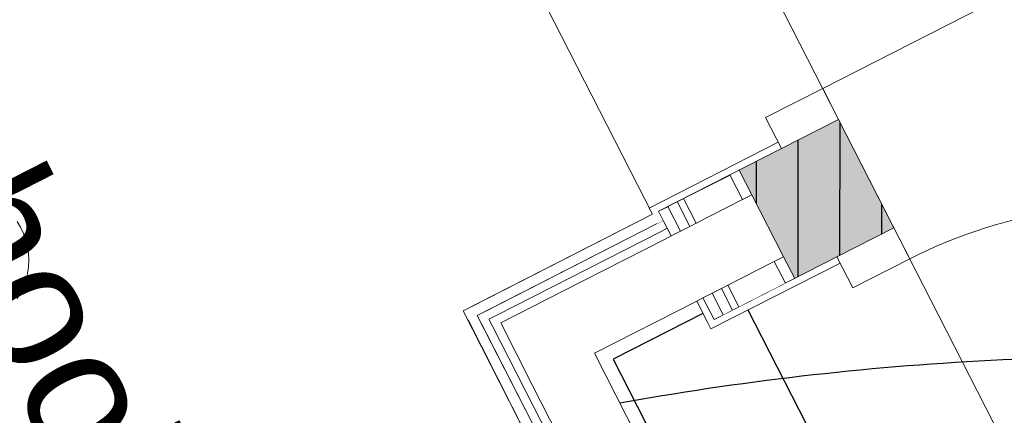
# Model space of a CAD drawing. Header units: metres. Extents: x 538891 to 1080079, y 6588829 to 13178720.
# Tile 551 of 1056: x 539903.302 to 539904.716, y 6589190.58 to 6589191.149. Entities that reach past the tile are written whole.
import ezdxf

# ---------------------------------------------------------------- set-up
doc = ezdxf.new("R2010")
doc.units = ezdxf.units.M
doc.header["$LTSCALE"] = 0.4
doc.linetypes.add('Triple Dashed', pattern=[92.604163, 66.145831, -26.458332])
for name, color, linetype in [('AR', 7, 'Continuous'), ('DENDRO', 7, 'Continuous'), ('GEO', 7, 'Continuous')]:
    doc.layers.add(name, color=color, linetype=linetype)
doc.styles.add('Arial', font='arial.ttf')
pattern_1 = [(0, (0, 0), (0, 0.075), [1e-05, -0.07499])]
pattern_2 = [(90, (0, 0), (-0.06, 0), [])]

# ---------------------------------------------------------------- blocks, each defined once
blk = doc.blocks.new('VQSA')
at = {"color": 7, "linetype": 'Continuous', "lineweight": 9, "flags": 128}
blk.add_lwpolyline([(0.1663, 2.4111), (0.1764, 2.3943), (0.1848, 2.3765), (0.1914, 2.3581), (0.1962, 2.339), (0.199, 2.3196), (0.2, 2.3), (0.199, 2.2804), (0.1962, 2.261), (0.1914, 2.2419), (0.1848, 2.2235), (0.1764, 2.2057), (0.1663, 2.1889)], dxfattribs=at)

msp = doc.modelspace()

# ---------------------------------------------------------------- linework, layer by layer
at = {"layer": 'AR', "color": 7, "linetype": 'Continuous', "lineweight": 9}
for p, q in [((539904.4552, 6589191.05), (539905.2568, 6589191.4592)), ((539904.4552, 6589191.05), (539904.3732, 6589191.0082)), ((539904.4779, 6589191.0055), (539904.4552, 6589191.05)), ((539904.5575, 6589190.8496), (539904.4779, 6589191.0055)), ((539904.5802, 6589190.8051), (539904.5575, 6589190.8496)), ((539904.4983, 6589190.7632), (539904.5802, 6589190.8051))]:
    msp.add_line(p, q, dxfattribs=at)
at = {"layer": 'AR', "color": 9, "linetype": 'Continuous', "lineweight": 9, "true_color": 0xc9c5ab, "flags": 128}
msp.add_lwpolyline([(539917.8947, 6589170.24), (539904.8747, 6589195.7494), (539902.8971, 6589199.6239), (539900.6615, 6589198.4828), (539902.639, 6589194.6083), (539907.6222, 6589184.845), (539915.6591, 6589169.0989)], close=True, dxfattribs=at)
at = {"layer": 'AR', "color": 7, "linetype": 'Continuous', "lineweight": 9, "flags": 128}
for points in [[(539917.8947, 6589170.24), (539904.8747, 6589195.7494), (539902.8971, 6589199.6239), (539900.6615, 6589198.4828), (539902.639, 6589194.6083), (539907.6222, 6589184.845), (539915.6591, 6589169.0989)], [(539903.2564, 6589189.2874), (539904.3823, 6589189.862), (539903.939, 6589190.7304), (539904.2107, 6589190.8691), (539903.7106, 6589191.8488), (539901.8981, 6589190.9237), (539902.8414, 6589189.0755)]]:
    msp.add_lwpolyline(points, close=True, dxfattribs=at)
at = {"layer": 'AR', "color": 7, "linetype": 'Continuous', "lineweight": 9, "true_color": 0xfdf3d0, "flags": 128}
msp.add_lwpolyline([(539903.2564, 6589189.2874), (539904.3823, 6589189.862), (539903.939, 6589190.7304), (539904.2107, 6589190.8691), (539903.7106, 6589191.8488), (539901.8981, 6589190.9237), (539902.8414, 6589189.0755)], close=True, dxfattribs=at)
at = {"layer": 'AR', "color": 7, "linetype": 'Continuous', "lineweight": 9}
msp.add_arc((539904.8984, 6589190.1816), 0.7, 97.5168, 117.0398, dxfattribs=at)
at = {"layer": 'DENDRO', "color": 82, "linetype": 'Continuous', "lineweight": 25, "true_color": 0x33cc00}
msp.add_open_spline([(539907.0569, 6589183.1491), (539906.1197, 6589182.5807), (539903.9223, 6589182.523), (539901.9907, 6589183.5597), (539900.8426, 6589185.413), (539900.7854, 6589187.5865), (539901.8346, 6589189.4976), (539903.7091, 6589190.6344), (539905.9064, 6589190.6922), (539907.838, 6589189.6555), (539908.9862, 6589187.8021), (539909.0433, 6589185.6287), (539907.9941, 6589183.7175), (539907.0569, 6589183.1491)], degree=2, dxfattribs=at)

# ---------------------------------------------------------------- block references
at = {"layer": 'GEO', "color": 8, "true_color": 0x7d7d7d, "xscale": 0.5, "yscale": 0.5, "zscale": 0.5}
msp.add_blockref('VQSA', (539903.2155, 6589189.6533), dxfattribs=at)

# ---------------------------------------------------------------- texts
at = {"layer": 'AR', "color": 7, "insert": (539902.7212, 6589192.1399), "char_height": 0.18, "attachment_point": 1, "rotation": 297.0398, "line_spacing_factor": 1.004016, "style": 'Arial'}
msp.add_mtext('Koristus- ja hooldusruum', dxfattribs=at)

# ---------------------------------------------------------------- next in the draw order: wipeouts: each hides what was drawn before it
at = {"color": 255, "linetype": 'Continuous', "lineweight": 5}
for points in [[(539904.2289, 6589190.8335), (539904.2744, 6589190.7444), (539904.2833, 6589190.7489), (539904.2378, 6589190.838)], [(539903.9592, 6589190.7239), (539903.9524, 6589190.7373), (539903.939, 6589190.7304)]]:
    msp.add_wipeout(points, dxfattribs=at).dxf.layer = 'AR'

# ---------------------------------------------------------------- next in the draw order: wipeouts: each hides what was drawn before it
for points in [[(539904.2232, 6589190.8446), (539904.2289, 6589190.8335), (539904.2378, 6589190.838), (539904.2321, 6589190.8491)], [(539903.976, 6589190.7184), (539903.9704, 6589190.7296), (539903.9592, 6589190.7239)]]:
    msp.add_wipeout(points, dxfattribs=at).dxf.layer = 'AR'

# ---------------------------------------------------------------- next in the draw order: hatches: boundary and pattern name
at = {"layer": 'AR', "linetype": 'Continuous', "lineweight": 25, "true_color": 0x848484}
h = msp.add_hatch(dxfattribs=at)
h.set_pattern_fill('GYPSUM_0001', color=252, style=0, pattern_type=2)
h.set_pattern_definition(pattern_1)
h.paths.add_polyline_path([(539904.2232, 6589190.8446), (539904.2289, 6589190.8335), (539904.2378, 6589190.838), (539904.2321, 6589190.8491)])
h = msp.add_hatch(dxfattribs=at)
h.set_pattern_fill('GYPSUM_0001', color=252, style=0, pattern_type=2)
h.set_pattern_definition(pattern_1)
h.paths.add_polyline_path([(539903.976, 6589190.7184), (539903.9704, 6589190.7296), (539903.9592, 6589190.7239)])

# ---------------------------------------------------------------- next in the draw order: wipeouts: each hides what was drawn before it
at = {"color": 255, "linetype": 'Continuous', "lineweight": 5}
for points in [[(539904.2175, 6589190.8557), (539904.2232, 6589190.8446), (539904.2321, 6589190.8491), (539904.2264, 6589190.8603)], [(539903.9592, 6589190.7239), (539903.939, 6589190.7304), (539903.9459, 6589190.7171)], [(539903.9929, 6589190.713), (539903.9872, 6589190.7241), (539903.976, 6589190.7184)]]:
    msp.add_wipeout(points, dxfattribs=at).dxf.layer = 'AR'

# ---------------------------------------------------------------- next in the draw order: hatches: boundary and pattern name
at = {"layer": 'AR', "linetype": 'Continuous', "lineweight": 25, "true_color": 0x848484}
h = msp.add_hatch(dxfattribs=at)
h.set_pattern_fill('GYPSUM_0001', color=252, style=0, pattern_type=2)
h.set_pattern_definition(pattern_1)
h.paths.add_polyline_path([(539904.2175, 6589190.8557), (539904.2232, 6589190.8446), (539904.2321, 6589190.8491), (539904.2264, 6589190.8603)])
h = msp.add_hatch(dxfattribs=at)
h.set_pattern_fill('GYPSUM_0001', color=252, style=0, pattern_type=2)
h.set_pattern_definition(pattern_1)
h.paths.add_polyline_path([(539903.9929, 6589190.713), (539903.9872, 6589190.7241), (539903.976, 6589190.7184)])

# ---------------------------------------------------------------- next in the draw order: wipeouts: each hides what was drawn before it
at = {"color": 255, "linetype": 'Continuous', "lineweight": 5}
for points in [[(539904.2378, 6589190.838), (539904.2833, 6589190.7489), (539904.2966, 6589190.7558), (539904.2512, 6589190.8448)], [(539904.1274, 6589190.6694), (539904.0819, 6589190.7585), (539903.9929, 6589190.713)]]:
    msp.add_wipeout(points, dxfattribs=at).dxf.layer = 'AR'

# ---------------------------------------------------------------- next in the draw order: wipeouts: each hides what was drawn before it
for points in [[(539904.2512, 6589190.8448), (539904.2966, 6589190.7558), (539904.31, 6589190.7626), (539904.2645, 6589190.8516)], [(539903.9459, 6589190.7171), (539904.3823, 6589189.862), (539904.3957, 6589189.8688), (539903.9592, 6589190.7239)]]:
    msp.add_wipeout(points, dxfattribs=at).dxf.layer = 'AR'

# ---------------------------------------------------------------- next in the draw order: wipeouts: each hides what was drawn before it
for points in [[(539904.2645, 6589190.8516), (539904.31, 6589190.7626), (539904.3189, 6589190.7671), (539904.2734, 6589190.8562)], [(539903.976, 6589190.7184), (539903.9592, 6589190.7239), (539903.9649, 6589190.7128)]]:
    msp.add_wipeout(points, dxfattribs=at).dxf.layer = 'AR'

# ---------------------------------------------------------------- next in the draw order: hatches: boundary and pattern name
at = {"layer": 'AR', "linetype": 'Continuous', "lineweight": 25, "true_color": 0x848484}
h = msp.add_hatch(dxfattribs=at)
h.set_pattern_fill('GYPSUM_0001', color=252, style=0, pattern_type=2)
h.set_pattern_definition(pattern_1)
h.paths.add_polyline_path([(539903.976, 6589190.7184), (539903.9592, 6589190.7239), (539903.9649, 6589190.7128)])

# ---------------------------------------------------------------- next in the draw order: linework, layer by layer
at = {"layer": 'AR', "color": 7, "linetype": 'Continuous', "lineweight": 9}
for p, q in [((539904.2645, 6589190.8516), (539904.2512, 6589190.8448)), ((539904.2833, 6589190.7489), (539904.2966, 6589190.7558)), ((539903.939, 6589190.7304), (539903.9524, 6589190.7373))]:
    msp.add_line(p, q, dxfattribs=at)

# ---------------------------------------------------------------- next in the draw order: wipeouts: each hides what was drawn before it
at = {"color": 255, "linetype": 'Continuous', "lineweight": 5}
msp.add_wipeout([(539904.2734, 6589190.8562), (539904.3189, 6589190.7671), (539904.3857, 6589190.8012), (539904.3402, 6589190.8903)], dxfattribs=at).dxf.layer = 'AR'

# ---------------------------------------------------------------- next in the draw order: linework, layer by layer
at = {"layer": 'AR', "color": 7, "linetype": 'Continuous', "lineweight": 9}
for p, q in [((539904.2734, 6589190.8562), (539904.2645, 6589190.8516)), ((539904.31, 6589190.7626), (539904.3189, 6589190.7671)), ((539904.2966, 6589190.7558), (539904.31, 6589190.7626))]:
    msp.add_line(p, q, dxfattribs=at)

# ---------------------------------------------------------------- next in the draw order: wipeouts: each hides what was drawn before it
at = {"color": 255, "linetype": 'Continuous', "lineweight": 5}
for points in [[(539904.3402, 6589190.8903), (539904.3857, 6589190.8012), (539904.399, 6589190.808), (539904.3536, 6589190.8971)], [(539903.9649, 6589190.7128), (539904.3957, 6589189.8688), (539904.4068, 6589189.8745), (539903.976, 6589190.7184)]]:
    msp.add_wipeout(points, dxfattribs=at).dxf.layer = 'AR'

# ---------------------------------------------------------------- next in the draw order: hatches: boundary and pattern name
at = {"layer": 'AR', "linetype": 'Continuous', "lineweight": 25, "true_color": 0x848484}
h = msp.add_hatch(dxfattribs=at)
h.set_pattern_fill('GYPSUM_0001', color=252, style=0, pattern_type=2)
h.set_pattern_definition(pattern_1)
h.paths.add_polyline_path([(539903.9649, 6589190.7128), (539904.3957, 6589189.8688), (539904.4068, 6589189.8745), (539903.976, 6589190.7184)])

# ---------------------------------------------------------------- next in the draw order: linework, layer by layer
at = {"layer": 'AR', "color": 7, "linetype": 'Continuous', "lineweight": 9}
for p, q in [((539904.3536, 6589190.8971), (539904.3402, 6589190.8903)), ((539904.399, 6589190.808), (539904.3536, 6589190.8971)), ((539904.3402, 6589190.8903), (539904.2734, 6589190.8562)), ((539904.3189, 6589190.7671), (539904.3857, 6589190.8012)), ((539904.3857, 6589190.8012), (539904.399, 6589190.808)), ((539903.9592, 6589190.7239), (539903.9649, 6589190.7128))]:
    msp.add_line(p, q, dxfattribs=at)

# ---------------------------------------------------------------- next in the draw order: wipeouts: each hides what was drawn before it
at = {"color": 255, "linetype": 'Continuous', "lineweight": 5}
msp.add_wipeout([(539903.9929, 6589190.713), (539903.976, 6589190.7184), (539903.9817, 6589190.7073)], dxfattribs=at).dxf.layer = 'AR'

# ---------------------------------------------------------------- next in the draw order: hatches: boundary and pattern name
at = {"layer": 'AR', "linetype": 'Continuous', "lineweight": 25, "true_color": 0x848484}
h = msp.add_hatch(dxfattribs=at)
h.set_pattern_fill('GYPSUM_0001', color=252, style=0, pattern_type=2)
h.set_pattern_definition(pattern_1)
h.paths.add_polyline_path([(539903.9929, 6589190.713), (539903.976, 6589190.7184), (539903.9817, 6589190.7073)])

# ---------------------------------------------------------------- next in the draw order: linework, layer by layer
at = {"layer": 'AR', "color": 7, "linetype": 'Continuous', "lineweight": 9}
msp.add_line((539903.9704, 6589190.7296), (539903.9592, 6589190.7239), dxfattribs=at)

# ---------------------------------------------------------------- next in the draw order: wipeouts: each hides what was drawn before it
at = {"color": 255, "linetype": 'Continuous', "lineweight": 5}
msp.add_wipeout([(539903.9817, 6589190.7073), (539904.4068, 6589189.8745), (539904.4179, 6589189.8802), (539903.9929, 6589190.713)], dxfattribs=at).dxf.layer = 'AR'

# ---------------------------------------------------------------- next in the draw order: hatches: boundary and pattern name
at = {"layer": 'AR', "linetype": 'Continuous', "lineweight": 25, "true_color": 0x848484}
h = msp.add_hatch(dxfattribs=at)
h.set_pattern_fill('GYPSUM_0001', color=252, style=0, pattern_type=2)
h.set_pattern_definition(pattern_1)
h.paths.add_polyline_path([(539903.9817, 6589190.7073), (539904.4068, 6589189.8745), (539904.4179, 6589189.8802), (539903.9929, 6589190.713)])

# ---------------------------------------------------------------- next in the draw order: linework, layer by layer
at = {"layer": 'AR', "color": 7, "linetype": 'Continuous', "lineweight": 9}
msp.add_line((539903.976, 6589190.7184), (539903.9817, 6589190.7073), dxfattribs=at)

# ---------------------------------------------------------------- next in the draw order: wipeouts: each hides what was drawn before it
at = {"color": 255, "linetype": 'Continuous', "lineweight": 5}
msp.add_wipeout([(539904.1274, 6589190.6694), (539903.9929, 6589190.713), (539904.0383, 6589190.6239)], dxfattribs=at).dxf.layer = 'AR'

# ---------------------------------------------------------------- next in the draw order: linework, layer by layer
at = {"layer": 'AR', "color": 7, "linetype": 'Continuous', "lineweight": 9}
msp.add_line((539904.0819, 6589190.7585), (539903.9929, 6589190.713), dxfattribs=at)

# ---------------------------------------------------------------- next in the draw order: wipeouts: each hides what was drawn before it
at = {"color": 255, "linetype": 'Continuous', "lineweight": 5}
msp.add_wipeout([(539904.0383, 6589190.6239), (539904.4179, 6589189.8802), (539904.507, 6589189.9257), (539904.1274, 6589190.6694)], dxfattribs=at).dxf.layer = 'AR'

# ---------------------------------------------------------------- next in the draw order: linework, layer by layer
at = {"layer": 'AR', "color": 7, "linetype": 'Continuous', "lineweight": 9}
for p, q in [((539903.939, 6589190.7304), (539904.3823, 6589189.862)), ((539903.9592, 6589190.7239), (539904.3957, 6589189.8688)), ((539903.9649, 6589190.7128), (539904.3957, 6589189.8688)), ((539903.9929, 6589190.713), (539904.0383, 6589190.6239)), ((539903.9817, 6589190.7073), (539904.4068, 6589189.8745)), ((539904.507, 6589189.9257), (539904.1274, 6589190.6694)), ((539904.0383, 6589190.6239), (539904.4179, 6589189.8802))]:
    msp.add_line(p, q, dxfattribs=at)

# ---------------------------------------------------------------- next in the draw order: wipeouts: each hides what was drawn before it
at = {"color": 255, "linetype": 'Continuous', "lineweight": 5}
msp.add_wipeout([(539903.9592, 6589190.7239), (539904.2175, 6589190.8557), (539904.2107, 6589190.8691), (539903.9524, 6589190.7373)], dxfattribs=at).dxf.layer = 'AR'

# ---------------------------------------------------------------- next in the draw order: wipeouts: each hides what was drawn before it
msp.add_wipeout([(539903.976, 6589190.7184), (539904.2232, 6589190.8446), (539904.2175, 6589190.8557), (539903.9704, 6589190.7296)], dxfattribs=at).dxf.layer = 'AR'

# ---------------------------------------------------------------- next in the draw order: hatches: boundary and pattern name
at = {"layer": 'AR', "linetype": 'Continuous', "lineweight": 25, "true_color": 0x848484}
h = msp.add_hatch(dxfattribs=at)
h.set_pattern_fill('GYPSUM_0001', color=252, style=0, pattern_type=2)
h.set_pattern_definition(pattern_1)
h.paths.add_polyline_path([(539903.976, 6589190.7184), (539904.2232, 6589190.8446), (539904.2175, 6589190.8557), (539903.9704, 6589190.7296)])

# ---------------------------------------------------------------- next in the draw order: linework, layer by layer
at = {"layer": 'AR', "color": 7, "linetype": 'Continuous', "lineweight": 9}
for p, q in [((539904.2264, 6589190.8603), (539904.2175, 6589190.8557)), ((539903.9704, 6589190.7296), (539903.9592, 6589190.7239))]:
    msp.add_line(p, q, dxfattribs=at)

# ---------------------------------------------------------------- next in the draw order: wipeouts: each hides what was drawn before it
at = {"color": 255, "linetype": 'Continuous', "lineweight": 5}
msp.add_wipeout([(539903.9929, 6589190.713), (539904.2289, 6589190.8335), (539904.2232, 6589190.8446), (539903.9872, 6589190.7241)], dxfattribs=at).dxf.layer = 'AR'

# ---------------------------------------------------------------- next in the draw order: hatches: boundary and pattern name
at = {"layer": 'AR', "linetype": 'Continuous', "lineweight": 25, "true_color": 0x848484}
h = msp.add_hatch(dxfattribs=at)
h.set_pattern_fill('GYPSUM_0001', color=252, style=0, pattern_type=2)
h.set_pattern_definition(pattern_1)
h.paths.add_polyline_path([(539903.9929, 6589190.713), (539904.2289, 6589190.8335), (539904.2232, 6589190.8446), (539903.9872, 6589190.7241)])

# ---------------------------------------------------------------- next in the draw order: linework, layer by layer
at = {"layer": 'AR', "color": 7, "linetype": 'Continuous', "lineweight": 9}
for p, q in [((539904.2321, 6589190.8491), (539904.2264, 6589190.8603)), ((539904.2321, 6589190.8491), (539904.2232, 6589190.8446)), ((539903.9872, 6589190.7241), (539903.976, 6589190.7184))]:
    msp.add_line(p, q, dxfattribs=at)

# ---------------------------------------------------------------- next in the draw order: wipeouts: each hides what was drawn before it
at = {"color": 255, "linetype": 'Continuous', "lineweight": 5}
msp.add_wipeout([(539904.1274, 6589190.6694), (539904.2744, 6589190.7444), (539904.2289, 6589190.8335), (539904.0819, 6589190.7585)], dxfattribs=at).dxf.layer = 'AR'

# ---------------------------------------------------------------- next in the draw order: linework, layer by layer
at = {"layer": 'AR', "color": 251, "linetype": 'Triple Dashed', "lineweight": 9, "true_color": 0x575757}
msp.add_line((539918.7007, 6589163.1395), (539877.8559, 6589243.1645), dxfattribs=at)
at = {"layer": 'AR', "color": 7, "linetype": 'Continuous', "lineweight": 9}
for p, q in [((539904.2107, 6589190.8691), (539903.9524, 6589190.7373)), ((539904.2175, 6589190.8557), (539903.9592, 6589190.7239)), ((539904.2175, 6589190.8557), (539903.9704, 6589190.7296)), ((539904.2232, 6589190.8446), (539903.9872, 6589190.7241)), ((539904.2378, 6589190.838), (539904.2289, 6589190.8335)), ((539904.2378, 6589190.838), (539904.2321, 6589190.8491)), ((539904.2512, 6589190.8448), (539904.2378, 6589190.838)), ((539904.2289, 6589190.8335), (539904.0819, 6589190.7585)), ((539904.0819, 6589190.7585), (539903.9929, 6589190.713)), ((539904.1274, 6589190.6694), (539904.2744, 6589190.7444)), ((539904.2744, 6589190.7444), (539904.2833, 6589190.7489))]:
    msp.add_line(p, q, dxfattribs=at)
at = {"layer": 'AR', "color": 8, "linetype": 'Continuous', "lineweight": 25, "true_color": 0x808080, "flags": 128}
msp.add_lwpolyline([(539904.5248, 6589189.9347), (539904.7074, 6589190.0279), (539904.3369, 6589190.7539), (539904.1543, 6589190.6607)], close=True, dxfattribs=at)

# ---------------------------------------------------------------- next in the draw order: wipeouts: each hides what was drawn before it
at = {"color": 255, "linetype": 'Continuous', "lineweight": 5}
for points in [[(539901.8981, 6589190.9237), (539903.7106, 6589191.8488), (539903.7038, 6589191.8622), (539901.8913, 6589190.937)], [(539904.2264, 6589190.8603), (539904.2196, 6589190.8736), (539904.2107, 6589190.8691), (539904.2175, 6589190.8557)], [(539904.2992, 6589190.7178), (539904.2833, 6589190.7489), (539904.2744, 6589190.7444), (539904.2903, 6589190.7132)]]:
    msp.add_wipeout(points, dxfattribs=at).dxf.layer = 'AR'

# ---------------------------------------------------------------- next in the draw order: wipeouts: each hides what was drawn before it
for points in [[(539901.8913, 6589190.937), (539903.7038, 6589191.8622), (539903.6981, 6589191.8733), (539901.8856, 6589190.9482)], [(539904.2196, 6589190.8736), (539904.2378, 6589190.838), (539904.2512, 6589190.8448), (539904.233, 6589190.8805)], [(539904.3125, 6589190.7246), (539904.2966, 6589190.7558), (539904.2833, 6589190.7489), (539904.2992, 6589190.7178)]]:
    msp.add_wipeout(points, dxfattribs=at).dxf.layer = 'AR'

# ---------------------------------------------------------------- next in the draw order: hatches: boundary and pattern name
at = {"layer": 'AR', "linetype": 'Continuous', "lineweight": 25, "true_color": 0x848484}
h = msp.add_hatch(dxfattribs=at)
h.set_pattern_fill('GYPSUM_0001', color=252, style=0, pattern_type=2)
h.set_pattern_definition(pattern_1)
h.paths.add_polyline_path([(539904.2196, 6589190.8736), (539904.2378, 6589190.838), (539904.2512, 6589190.8448), (539904.233, 6589190.8805)])
h = msp.add_hatch(dxfattribs=at)
h.set_pattern_fill('GYPSUM_0001', color=252, style=0, pattern_type=2)
h.set_pattern_definition(pattern_1)
h.paths.add_polyline_path([(539904.3125, 6589190.7246), (539904.2966, 6589190.7558), (539904.2833, 6589190.7489), (539904.2992, 6589190.7178)])

# ---------------------------------------------------------------- next in the draw order: wipeouts: each hides what was drawn before it
at = {"color": 255, "linetype": 'Continuous', "lineweight": 5}
msp.add_wipeout([(539901.8856, 6589190.9482), (539903.6981, 6589191.8733), (539903.6925, 6589191.8845), (539901.8799, 6589190.9593)], dxfattribs=at).dxf.layer = 'AR'

# ---------------------------------------------------------------- next in the draw order: wipeouts: each hides what was drawn before it
for points in [[(539902.1516, 6589191.098), (539903.6925, 6589191.8845), (539903.6584, 6589191.9513), (539902.1175, 6589191.1648)], [(539904.2512, 6589190.8448), (539904.2645, 6589190.8516), (539904.2463, 6589190.8873), (539904.233, 6589190.8805)], [(539904.3259, 6589190.7314), (539904.31, 6589190.7626), (539904.2966, 6589190.7558), (539904.3125, 6589190.7246)]]:
    msp.add_wipeout(points, dxfattribs=at).dxf.layer = 'AR'

# ---------------------------------------------------------------- next in the draw order: hatches: boundary and pattern name
at = {"layer": 'AR', "linetype": 'Continuous', "lineweight": 25, "true_color": 0x848484}
h = msp.add_hatch(dxfattribs=at)
h.set_pattern_fill('GYPSUM_0001', color=252, style=0, pattern_type=2)
h.set_pattern_definition(pattern_1)
h.paths.add_polyline_path([(539904.2512, 6589190.8448), (539904.2645, 6589190.8516), (539904.2463, 6589190.8873), (539904.233, 6589190.8805)])
h = msp.add_hatch(dxfattribs=at)
h.set_pattern_fill('GYPSUM_0001', color=252, style=0, pattern_type=2)
h.set_pattern_definition(pattern_1)
h.paths.add_polyline_path([(539904.3259, 6589190.7314), (539904.31, 6589190.7626), (539904.2966, 6589190.7558), (539904.3125, 6589190.7246)])

# ---------------------------------------------------------------- next in the draw order: linework, layer by layer
at = {"layer": 'AR', "color": 7, "linetype": 'Continuous', "lineweight": 9}
for p, q in [((539904.2321, 6589190.8491), (539904.2264, 6589190.8603)), ((539904.2378, 6589190.838), (539904.2321, 6589190.8491))]:
    msp.add_line(p, q, dxfattribs=at)

# ---------------------------------------------------------------- next in the draw order: wipeouts: each hides what was drawn before it
at = {"color": 255, "linetype": 'Continuous', "lineweight": 5}
for points in [[(539904.2645, 6589190.8516), (539904.2734, 6589190.8562), (539904.2552, 6589190.8918), (539904.2463, 6589190.8873)], [(539904.3348, 6589190.736), (539904.3189, 6589190.7671), (539904.31, 6589190.7626), (539904.3259, 6589190.7314)]]:
    msp.add_wipeout(points, dxfattribs=at).dxf.layer = 'AR'

# ---------------------------------------------------------------- next in the draw order: hatches: boundary and pattern name
at = {"layer": 'AR', "linetype": 'Continuous', "lineweight": 25, "true_color": 0x848484}
h = msp.add_hatch(dxfattribs=at)
h.set_pattern_fill('PLYWOOD_0001', color=252, style=0, pattern_type=2)
h.set_pattern_definition(pattern_2)
h.paths.add_polyline_path([(539904.2645, 6589190.8516), (539904.2734, 6589190.8562), (539904.2552, 6589190.8918), (539904.2463, 6589190.8873)])
h = msp.add_hatch(dxfattribs=at)
h.set_pattern_fill('PLYWOOD_0001', color=252, style=0, pattern_type=2)
h.set_pattern_definition(pattern_2)
h.paths.add_polyline_path([(539904.3348, 6589190.736), (539904.3189, 6589190.7671), (539904.31, 6589190.7626), (539904.3259, 6589190.7314)])

# ---------------------------------------------------------------- next in the draw order: linework, layer by layer
at = {"layer": 'AR', "color": 7, "linetype": 'Continuous', "lineweight": 9}
msp.add_line((539904.2512, 6589190.8448), (539904.2378, 6589190.838), dxfattribs=at)

# ---------------------------------------------------------------- next in the draw order: wipeouts: each hides what was drawn before it
at = {"color": 255, "linetype": 'Continuous', "lineweight": 5}
for points in [[(539904.2734, 6589190.8562), (539904.3402, 6589190.8903), (539904.322, 6589190.9259), (539904.2552, 6589190.8918)], [(539904.4016, 6589190.77), (539904.3857, 6589190.8012), (539904.3189, 6589190.7671), (539904.3348, 6589190.736)]]:
    msp.add_wipeout(points, dxfattribs=at).dxf.layer = 'AR'

# ---------------------------------------------------------------- next in the draw order: hatches: boundary and pattern name
at = {"layer": 'AR', "linetype": 'Continuous', "lineweight": 0, "true_color": 0xcccccc}
msp.add_hatch(color=254, dxfattribs=at).paths.add_polyline_path([(539904.4755, 6589190.8078), (539904.5575, 6589190.8496), (539904.4779, 6589191.0055), (539904.396, 6589190.9637), (539904.3354, 6589190.9327), (539904.415, 6589190.7769)])
at = {"layer": 'AR', "linetype": 'Continuous', "lineweight": 25, "true_color": 0x848484}
h = msp.add_hatch(dxfattribs=at)
h.set_pattern_fill('PLYWOOD_0001', color=252, style=0, pattern_type=2)
h.set_pattern_definition(pattern_2)
h.paths.add_polyline_path([(539904.4755, 6589190.8078), (539904.5575, 6589190.8496), (539904.4779, 6589191.0055), (539904.396, 6589190.9637), (539904.3354, 6589190.9327), (539904.415, 6589190.7769)])

# ---------------------------------------------------------------- next in the draw order: linework, layer by layer
at = {"layer": 'AR', "color": 7, "linetype": 'Continuous', "lineweight": 9}
for p, q in [((539904.2734, 6589190.8562), (539904.2645, 6589190.8516)), ((539904.2645, 6589190.8516), (539904.2512, 6589190.8448))]:
    msp.add_line(p, q, dxfattribs=at)

# ---------------------------------------------------------------- next in the draw order: wipeouts: each hides what was drawn before it
at = {"color": 255, "linetype": 'Continuous', "lineweight": 5}
for points in [[(539904.2062, 6589190.878), (539904.2107, 6589190.8691), (539904.2196, 6589190.8736), (539904.396, 6589190.9637), (539904.3914, 6589190.9726)], [(539904.2903, 6589190.7132), (539904.2948, 6589190.7043), (539904.4801, 6589190.7989), (539904.4755, 6589190.8078), (539904.2992, 6589190.7178)]]:
    msp.add_wipeout(points, dxfattribs=at).dxf.layer = 'AR'

# ---------------------------------------------------------------- next in the draw order: linework, layer by layer
at = {"layer": 'AR', "color": 251, "linetype": 'Triple Dashed', "lineweight": 9, "true_color": 0x575757}
msp.add_line((539917.7299, 6589162.644), (539876.885, 6589242.669), dxfattribs=at)
at = {"layer": 'AR', "color": 7, "linetype": 'Continuous', "lineweight": 9}
for p, q in [((539904.3732, 6589191.0082), (539904.396, 6589190.9637)), ((539904.4779, 6589191.0055), (539904.396, 6589190.9637)), ((539904.396, 6589190.9637), (539904.4779, 6589191.0055)), ((539904.4779, 6589191.0055), (539904.396, 6589190.9637)), ((539904.4779, 6589191.0055), (539904.396, 6589190.9637)), ((539904.3914, 6589190.9726), (539904.2062, 6589190.878)), ((539904.3914, 6589190.9726), (539904.2062, 6589190.878)), ((539904.396, 6589190.9637), (539904.3914, 6589190.9726)), ((539904.2196, 6589190.8736), (539904.396, 6589190.9637)), ((539904.322, 6589190.9259), (539904.3402, 6589190.8903)), ((539904.3354, 6589190.9327), (539904.3536, 6589190.8971)), ((539904.3536, 6589190.8971), (539904.3402, 6589190.8903)), ((539904.399, 6589190.808), (539904.3536, 6589190.8971)), ((539904.233, 6589190.8805), (539904.2512, 6589190.8448)), ((539904.2463, 6589190.8873), (539904.2645, 6589190.8516)), ((539904.2552, 6589190.8918), (539904.2734, 6589190.8562)), ((539904.3402, 6589190.8903), (539904.2734, 6589190.8562)), ((539904.2107, 6589190.8691), (539904.2062, 6589190.878)), ((539904.2107, 6589190.8691), (539904.2062, 6589190.878)), ((539904.2196, 6589190.8736), (539904.2264, 6589190.8603)), ((539904.5575, 6589190.8496), (539904.4755, 6589190.8078)), ((539904.5575, 6589190.8496), (539904.4755, 6589190.8078)), ((539904.5575, 6589190.8496), (539904.4755, 6589190.8078)), ((539904.5575, 6589190.8496), (539904.4755, 6589190.8078)), ((539904.4801, 6589190.7989), (539904.2948, 6589190.7043)), ((539904.4801, 6589190.7989), (539904.2948, 6589190.7043)), ((539904.2992, 6589190.7178), (539904.4755, 6589190.8078)), ((539904.3189, 6589190.7671), (539904.3857, 6589190.8012)), ((539904.3857, 6589190.8012), (539904.399, 6589190.808)), ((539904.3857, 6589190.8012), (539904.4016, 6589190.77)), ((539904.399, 6589190.808), (539904.415, 6589190.7769)), ((539904.4755, 6589190.8078), (539904.4801, 6589190.7989)), ((539904.4755, 6589190.8078), (539904.4983, 6589190.7632)), ((539904.31, 6589190.7626), (539904.3189, 6589190.7671)), ((539904.3189, 6589190.7671), (539904.3348, 6589190.736)), ((539904.2833, 6589190.7489), (539904.2966, 6589190.7558)), ((539904.2966, 6589190.7558), (539904.31, 6589190.7626)), ((539904.2966, 6589190.7558), (539904.3125, 6589190.7246)), ((539904.31, 6589190.7626), (539904.3259, 6589190.7314)), ((539904.2744, 6589190.7444), (539904.2833, 6589190.7489)), ((539904.2744, 6589190.7444), (539904.2903, 6589190.7132)), ((539904.2833, 6589190.7489), (539904.2992, 6589190.7178)), ((539904.2903, 6589190.7132), (539904.2948, 6589190.7043)), ((539904.2903, 6589190.7132), (539904.2948, 6589190.7043))]:
    msp.add_line(p, q, dxfattribs=at)

doc.saveas('drawing.dxf')
